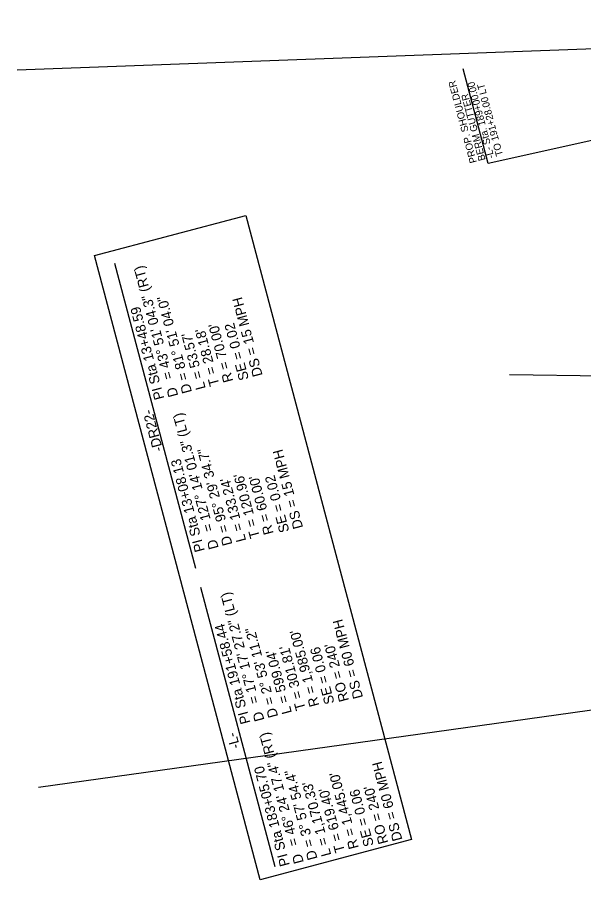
# Model space of a CAD drawing. Extents: x 472216 to 481979, y 489069 to 507339.
# Drawn here: x 474025 to 474424, y 503940 to 504547 of the extents above; entities that cross this region are included whole.
import ezdxf

# ---------------------------------------------------------------- set-up
doc = ezdxf.new("R2010")
doc.units = 0
for name, color, linetype in [('Exist Horizontal Alignment Point', 7, 'Continuous'), ('Prop Drainage Structure Pipe CSP 15in', 7, 'Continuous'), ('Prop Rem of Exist Asph Pvmt', 7, 'Continuous'), ('Sheet Block Revision CELL', 7, 'Continuous'), ('Sheet Block Title CELL', 7, 'Continuous'), ('Sheet Plot Border Inside CELL', 7, 'Continuous'), ('Sheet Plot Border Outside CELL', 7, 'Continuous')]:
    doc.layers.add(name, color=color, linetype=linetype)

msp = doc.modelspace()

# ---------------------------------------------------------------- linework, layer by layer
at = {"layer": 'Exist Horizontal Alignment Point'}
msp.add_lwpolyline([(474195.98, 503939.58), (474079.29, 504378.82), (474185.81, 504407.12), (474302.5, 503967.88)], close=True, dxfattribs=at)
at = {"layer": 'Prop Rem of Exist Asph Pvmt'}
for p, q in [((474150.67, 504158.49), (474093.61, 504373.29)), ((474206.41, 503948.66), (474154.22, 504145.15))]:
    msp.add_line(p, q, dxfattribs=at)
at = {"layer": 'Sheet Block Revision CELL'}
for p, q in [((474356.43, 504443.63), (474338.75, 504510.17)), ((474493.87, 504474.32), (474356.43, 504443.63))]:
    msp.add_line(p, q, dxfattribs=at)
at = {"layer": 'Sheet Block Title CELL'}
for p, q in [((474024.95, 504509.58), (475024.27, 504546.52)), ((474039.8, 504004.75), (475030.22, 504142.84)), ((474039.8, 504004.75), (475030.22, 504142.84)), ((474039.8, 504004.75), (475030.22, 504142.84))]:
    msp.add_line(p, q, dxfattribs=at)
at = {"layer": 'Sheet Plot Border Inside CELL'}
msp.add_line((474039.8, 504004.75), (475030.22, 504142.84), dxfattribs=at)
at = {"layer": 'Sheet Plot Border Outside CELL'}
msp.add_line((474371.32, 504295.21), (474671.29, 504291.1), dxfattribs=at)

# ---------------------------------------------------------------- texts
at = {"layer": 'Prop Drainage Structure Pipe CSP 15in'}
for s, p in [('PROP. SHOULDER ', (474348.44, 504444.59)), ('-L- Sta. 189+00.00', (474360.7, 504447.85)), ('TO 191+28.00 LT', (474366.82, 504449.47)), ('BERM GUTTER', (474354.57, 504446.22))]:
    msp.add_text(s, height=5, rotation=104.87785, dxfattribs=at).set_placement(p)
at = {"layer": 'Prop Rem of Exist Asph Pvmt'}
for s, p in [('= 43%%d 51\' 04.3" (RT)', (474134.71, 504292.61)), ('D = 81%%d 51\' 04.0"', (474147.96, 504282.84)), ('DS = 15 MPH', (474197.68, 504294.59)), ('PI Sta 13+48.59', (474128.46, 504278.35)), ('SE = 0.02', (474188.02, 504292.02)), ("T = 28.18'", (474167.29, 504287.97)), ("R = 70.00'", (474176.96, 504290.54)), ("L = 53.57'", (474157.63, 504285.41)), ('D', (474138.3, 504280.27)), ('-DR22-', (474127.58, 504241.8)), ('= 127%%d 14\' 01.3" (LT)', (474163.17, 504185.49)), ('D = 95%%d 29\' 34.7"', (474176.42, 504175.71)), ('DS = 15 MPH', (474226.14, 504187.46)), ('PI Sta 13+08.13', (474156.92, 504171.23)), ("T = 120.96'", (474195.75, 504180.85)), ("R = 60.00'", (474205.42, 504183.41)), ('SE = 0.02', (474216.48, 504184.89)), ("L = 133.24'", (474186.09, 504178.28)), ('D', (474166.76, 504173.14)), ('= 17%%d 17\' 27.2" (LT)', (474195.35, 504064.39)), ('PI Sta 191+58.44', (474189.09, 504050.13)), ('DS = 60 MPH', (474268.33, 504067.94)), ('D = 2%%d 53\' 11.2"', (474208.6, 504054.61)), ("R = 1,985.00'", (474237.59, 504062.31)), ("L = 599.04'", (474218.26, 504057.18)), ("T = 301.81'", (474227.93, 504059.74)), ('SE = 0.06', (474248.24, 504064.07)), ("RO = 240'", (474258.43, 504065.84)), ('D', (474198.93, 504052.04)), ('-L-', (474181.81, 504032.74)), ('= 46%%d 24\' 17.4" (RT)', (474223.05, 503964.26)), ('DS = 60 MPH', (474296.03, 503967.82)), ('PI Sta 183+05.70', (474216.8, 503950)), ('D = 3%%d 57\' 54.4"', (474236.3, 503954.48)), ("R = 1,445.00'", (474265.3, 503962.19)), ("L = 1,170.33'", (474245.97, 503957.05)), ("T = 619.40'", (474255.63, 503959.62)), ('SE = 0.06', (474275.95, 503963.95)), ("RO = 240'", (474286.13, 503965.71)), ('D', (474226.64, 503951.92))]:
    msp.add_text(s, height=7, rotation=104.87785, dxfattribs=at).set_placement(p)

doc.saveas('drawing.dxf')
